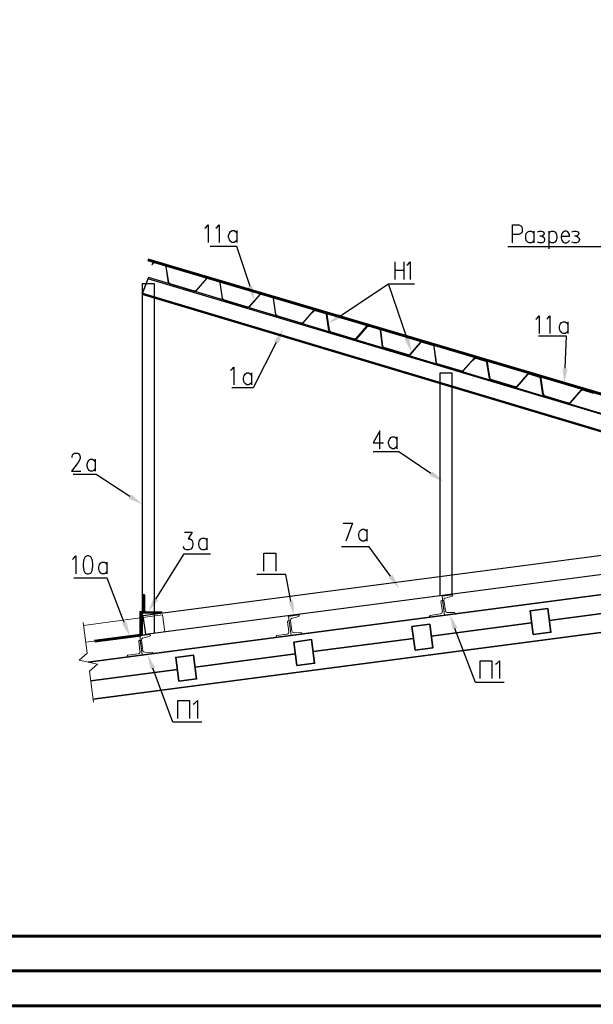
# Model space of a CAD drawing. Header units: millimetres. Extents: x 2063114 to 14983986, y -126020516 to 213791.
# Tile 262 of 656: x 2332454 to 2340661, y -1201478 to -1187384. Entities that reach past the tile are written whole.
import ezdxf

# ---------------------------------------------------------------- set-up
doc = ezdxf.new("R2010")
doc.units = ezdxf.units.MM
doc.layers.add('_print', color=6, linetype='Continuous', lineweight=60, plot=False)
doc.layers.add('PDF2_Geometry', color=7, linetype='Continuous')
doc.layers.add('PDF2_Solid Fills', color=7, linetype='Continuous')

# ---------------------------------------------------------------- blocks, each defined once
blk = doc.blocks.new('*U1590')
at = {"color": 0, "ltscale": 25}
blk.add_lwpolyline([(-59400, 42000), (0, 42000), (0, 0), (-59400, 0)], close=True, dxfattribs=at)
at = {"color": 0, "lineweight": 60, "ltscale": 25}
blk.add_lwpolyline([(-57400, 41500), (-500, 41500), (-500, 500), (-57400, 500)], close=True, dxfattribs=at)

msp = doc.modelspace()

# ---------------------------------------------------------------- linework, layer by layer
at = {"layer": '_print', "ltscale": 100}
for points in [[(2379792.08613, -1201001.43901), (2320392.08613, -1201001.43901), (2320392.08613, -1159001.43901), (2379792.08613, -1159001.43901)], [(2379792.08613, -1243001.43901), (2320392.08613, -1243001.43901), (2320392.08613, -1201001.43901), (2379792.08613, -1201001.43901)]]:
    msp.add_lwpolyline(points, close=True, dxfattribs=at)
at = {"layer": 'PDF2_Geometry', "linetype": 'ByBlock', "lineweight": 25}
for points in [[(2335104.60103, -1190366.25793), (2335122.67481, -1190355.4407), (2335151.49069, -1190319.3833), (2335151.49069, -1190571.78515)], [(2335259.64788, -1190366.25793), (2335277.73668, -1190355.4407), (2335310.18835, -1190319.3833), (2335310.18835, -1190571.78515)], [(2339507.24049, -1190578.99663), (2339507.24049, -1190322.98904), (2339597.384, -1190322.98904), (2339626.22993, -1190337.412), (2339637.04715, -1190348.22922), (2339644.25863, -1190373.46941), (2339644.25863, -1190409.52682), (2339637.04715, -1190434.767), (2339626.22993, -1190445.58422), (2339597.384, -1190460.00719), (2339507.24049, -1190460.00719)], [(2335562.54513, -1190535.72774), (2335540.94073, -1190560.96793), (2335522.92705, -1190571.78515), (2335494.05108, -1190571.78515), (2335472.40161, -1190560.96793), (2335465.1751, -1190550.1507), (2335454.37291, -1190535.72774), (2335443.58573, -1190499.67033), (2335443.58573, -1190474.43015), (2335454.37291, -1190438.37274), (2335472.40161, -1190416.7383), (2335494.05108, -1190402.31533), (2335522.92705, -1190402.31533), (2335540.94073, -1190416.7383), (2335562.54513, -1190438.37274)], [(2335562.54513, -1190402.31533), (2335562.54513, -1190571.78515)], [(2339810.1227, -1190542.93922), (2339792.094, -1190568.17941), (2339770.45956, -1190578.99663), (2339741.61363, -1190578.99663), (2339723.58493, -1190568.17941), (2339712.76771, -1190557.36218), (2339701.95048, -1190542.93922), (2339694.739, -1190506.88181), (2339694.739, -1190481.64163), (2339701.95048, -1190445.58422), (2339723.58493, -1190420.34404), (2339741.61363, -1190409.52682), (2339770.45956, -1190409.52682), (2339792.094, -1190420.34404), (2339810.1227, -1190445.58422)], [(2339810.1227, -1190409.52682), (2339810.1227, -1190578.99663)], [(2339860.60307, -1190420.34404), (2339889.449, -1190409.52682), (2339918.29493, -1190409.52682), (2339947.14085, -1190420.34404), (2339957.95807, -1190445.58422), (2339947.14085, -1190470.82441), (2339929.11215, -1190481.64163), (2339896.66048, -1190481.64163)], [(2339929.11215, -1190481.64163), (2339947.14085, -1190496.06459), (2339957.95807, -1190506.88181), (2339965.16955, -1190532.122), (2339957.95807, -1190557.36218), (2339947.14085, -1190568.17941), (2339929.11215, -1190578.99663), (2339889.449, -1190578.99663), (2339860.60307, -1190568.17941)], [(2340026.46715, -1190409.52682), (2340026.46715, -1190665.53441)], [(2340026.46715, -1190445.58422), (2340044.49585, -1190420.34404), (2340062.52455, -1190409.52682), (2340091.37048, -1190409.52682), (2340113.00492, -1190420.34404), (2340131.03363, -1190445.58422), (2340141.85085, -1190481.64163), (2340141.85085, -1190506.88181), (2340131.03363, -1190542.93922), (2340113.00492, -1190568.17941), (2340091.37048, -1190578.99663), (2340062.52455, -1190578.99663), (2340044.49585, -1190568.17941), (2340026.46715, -1190542.93922)], [(2340199.5427, -1190481.64163), (2340318.53214, -1190481.64163), (2340318.53214, -1190460.00719), (2340307.71492, -1190434.767), (2340296.8977, -1190420.34404), (2340278.869, -1190409.52682), (2340250.02307, -1190409.52682), (2340228.38863, -1190420.34404), (2340210.35992, -1190445.58422), (2340199.5427, -1190481.64163), (2340199.5427, -1190506.88181), (2340210.35992, -1190542.93922), (2340228.38863, -1190568.17941), (2340250.02307, -1190578.99663), (2340278.869, -1190578.99663), (2340296.8977, -1190568.17941), (2340318.53214, -1190542.93922)], [(2340354.58955, -1190420.34404), (2340387.04122, -1190409.52682), (2340415.88714, -1190409.52682), (2340444.73307, -1190420.34404), (2340451.94455, -1190445.58422), (2340444.73307, -1190470.82441), (2340423.09862, -1190481.64163), (2340394.2527, -1190481.64163)], [(2340423.09862, -1190481.64163), (2340444.73307, -1190496.06459), (2340451.94455, -1190506.88181), (2340462.76177, -1190532.122), (2340451.94455, -1190557.36218), (2340444.73307, -1190568.17941), (2340423.09862, -1190578.99663), (2340387.04122, -1190578.99663), (2340354.58955, -1190568.17941)], [(2335750.04364, -1191202.78977), (2335558.95441, -1190633.08274), (2335180.36666, -1190633.08274)], [(2339438.73141, -1190629.477), (2341385.83139, -1190629.477)], [(2337819.75383, -1190849.42718), (2337819.75383, -1191105.43477)], [(2337956.77198, -1191105.43477), (2337956.77198, -1190849.42718)], [(2337992.82939, -1190899.90755), (2338014.46383, -1190885.48459), (2338043.30976, -1190849.42718), (2338043.30976, -1191105.43477)], [(2337819.75383, -1190972.02237), (2337956.77198, -1190972.02237)], [(2334383.45289, -1196164.28898), (2334383.45289, -1191166.73236), (2334206.80164, -1191166.73236), (2334206.80164, -1196189.52917)], [(2337048.14035, -1191617.44995), (2337729.61032, -1191166.73236), (2338104.60735, -1191166.73236)], [(2337996.43513, -1191945.57236), (2337729.61032, -1191166.73236)], [(2339838.96863, -1191671.53606), (2339856.99733, -1191657.1131), (2339885.84326, -1191621.05569), (2339885.84326, -1191877.06328)], [(2339994.01548, -1191671.53606), (2340012.04418, -1191657.1131), (2340040.89011, -1191621.05569), (2340040.89011, -1191877.06328)], [(2340296.8977, -1191841.00588), (2340275.26326, -1191866.24606), (2340257.23455, -1191877.06328), (2340228.38863, -1191877.06328), (2340206.75418, -1191866.24606), (2340199.5427, -1191851.8231), (2340188.72548, -1191841.00588), (2340177.90826, -1191804.94847), (2340177.90826, -1191779.70828), (2340188.72548, -1191743.65088), (2340206.75418, -1191718.41069), (2340228.38863, -1191707.59347), (2340257.23455, -1191707.59347), (2340275.26326, -1191718.41069), (2340296.8977, -1191743.65088)], [(2340296.8977, -1191707.59347), (2340296.8977, -1191877.06328)], [(2340257.23455, -1192374.6555), (2340278.869, -1191916.72643), (2339878.63178, -1191916.72643)], [(2336125.0557, -1192003.26421), (2335793.3576, -1192652.29754), (2335490.47538, -1192652.29754)], [(2335468.81089, -1192403.50143), (2335490.47538, -1192392.6842), (2335519.29126, -1192356.6268), (2335519.29126, -1192612.63439)], [(2335771.69311, -1192576.57698), (2335753.67943, -1192598.21143), (2335732.02996, -1192612.63439), (2335703.21409, -1192612.63439), (2335685.14031, -1192598.21143), (2335674.33811, -1192587.3942), (2335663.53591, -1192576.57698), (2335656.32443, -1192536.91383), (2335656.32443, -1192515.27939), (2335663.53591, -1192479.22198), (2335685.14031, -1192453.9818), (2335703.21409, -1192439.55883), (2335732.02996, -1192439.55883), (2335753.67943, -1192453.9818), (2335771.69311, -1192479.22198)], [(2335771.69311, -1192439.55883), (2335771.69311, -1192612.63439)], [(2338641.86272, -1195605.39918), (2338641.86272, -1192443.16457), (2338465.18142, -1192443.16457), (2338465.18142, -1195627.03362)], [(2337607.01513, -1193524.88679), (2337607.01513, -1193268.8792), (2337509.66013, -1193441.95475), (2337657.4955, -1193441.95475)], [(2337852.2055, -1193488.82938), (2337830.57106, -1193514.06956), (2337812.54235, -1193524.88679), (2337783.69643, -1193524.88679), (2337765.66772, -1193514.06956), (2337754.8505, -1193503.25234), (2337744.03328, -1193488.82938), (2337733.21606, -1193452.77197), (2337733.21606, -1193427.53179), (2337744.03328, -1193391.47438), (2337765.66772, -1193366.2342), (2337783.69643, -1193355.41697), (2337812.54235, -1193355.41697), (2337830.57106, -1193366.2342), (2337852.2055, -1193391.47438)], [(2337852.2055, -1193355.41697), (2337852.2055, -1193524.88679)], [(2333204.43578, -1193651.08771), (2333204.43578, -1193640.27049), (2333211.58716, -1193615.0303), (2333222.44946, -1193600.60734), (2333240.46314, -1193589.79012), (2333280.14131, -1193589.79012), (2333301.73068, -1193600.60734), (2333308.95718, -1193615.0303), (2333319.80445, -1193640.27049), (2333319.80445, -1193661.90493), (2333308.95718, -1193687.14512), (2333290.92848, -1193723.20253), (2333193.57348, -1193845.79771), (2333330.60665, -1193845.79771)], [(2338338.9805, -1193881.85512), (2337877.44569, -1193571.76142), (2337513.26587, -1193571.76142)], [(2333532.54316, -1193809.7403), (2333514.46938, -1193834.98049), (2333496.4557, -1193845.79771), (2333464.00404, -1193845.79771), (2333445.99036, -1193834.98049), (2333435.18816, -1193820.55752), (2333427.96165, -1193809.7403), (2333417.17448, -1193773.6829), (2333417.17448, -1193748.44271), (2333427.96165, -1193712.3853), (2333445.99036, -1193687.14512), (2333464.00404, -1193676.3279), (2333496.4557, -1193676.3279), (2333514.46938, -1193687.14512), (2333532.54316, -1193712.3853)], [(2333532.54316, -1193676.3279), (2333532.54316, -1193845.79771)], [(2334028.34002, -1194208.17465), (2333546.92105, -1193896.27808), (2333218.81367, -1193896.27808)], [(2337080.60704, -1194592.18604), (2337217.58011, -1194592.18604), (2337120.21009, -1194848.19363)], [(2334812.58111, -1194718.38696), (2334920.7383, -1194718.38696), (2334863.04645, -1194815.74196), (2334891.92243, -1194815.74196), (2334909.93611, -1194830.16492), (2334920.7383, -1194840.98215), (2334931.5405, -1194877.03955), (2334931.5405, -1194902.27974), (2334920.7383, -1194938.33714), (2334902.72463, -1194963.57733), (2334870.25794, -1194974.39455), (2334841.39699, -1194974.39455), (2334812.58111, -1194963.57733), (2334805.3546, -1194949.15437), (2334794.5524, -1194927.51992)], [(2337423.09231, -1194808.53048), (2337401.50294, -1194833.77066), (2337383.48926, -1194848.19363), (2337354.61328, -1194848.19363), (2337336.5996, -1194833.77066), (2337325.7974, -1194822.95344), (2337314.93511, -1194808.53048), (2337304.13291, -1194772.47307), (2337304.13291, -1194750.83863), (2337314.93511, -1194711.17548), (2337336.5996, -1194689.54104), (2337354.61328, -1194675.11807), (2337383.48926, -1194675.11807), (2337401.50294, -1194689.54104), (2337423.09231, -1194711.17548)], [(2337423.09231, -1194675.11807), (2337423.09231, -1194848.19363)], [(2335133.47701, -1194938.33714), (2335115.46333, -1194963.57733), (2335097.44965, -1194974.39455), (2335068.57367, -1194974.39455), (2335046.90918, -1194963.57733), (2335036.12201, -1194949.15437), (2335028.8955, -1194938.33714), (2335018.0933, -1194902.27974), (2335018.0933, -1194877.03955), (2335028.8955, -1194840.98215), (2335046.90918, -1194815.74196), (2335068.57367, -1194804.92474), (2335097.44965, -1194804.92474), (2335115.46333, -1194815.74196), (2335133.47701, -1194840.98215)], [(2335133.47701, -1194804.92474), (2335133.47701, -1194974.39455)], [(2334403.31451, -1195679.31686), (2334805.3546, -1195028.48066), (2335183.94235, -1195028.48066)], [(2335948.34436, -1195277.27677), (2335948.34436, -1195021.26918), (2336117.84422, -1195021.26918), (2336117.84422, -1195277.27677)], [(2337758.45624, -1195349.39159), (2337455.57402, -1194931.12566), (2337058.94254, -1194931.12566)], [(2333208.01147, -1195111.4127), (2333226.02515, -1195096.98974), (2333254.90112, -1195060.93233), (2333254.90112, -1195316.93992)], [(2333701.98292, -1195280.88251), (2333683.96924, -1195306.1227), (2333665.94054, -1195316.93992), (2333633.48887, -1195316.93992), (2333615.47519, -1195306.1227), (2333604.6129, -1195291.69973), (2333597.46151, -1195280.88251), (2333586.59922, -1195244.8251), (2333586.59922, -1195219.58492), (2333597.46151, -1195183.52751), (2333615.47519, -1195158.28733), (2333633.48887, -1195147.47011), (2333665.94054, -1195147.47011), (2333683.96924, -1195158.28733), (2333701.98292, -1195183.52751)], [(2333701.98292, -1195147.47011), (2333701.98292, -1195316.93992)], [(2333950.80908, -1196012.84788), (2333705.61871, -1195378.23751), (2333229.66094, -1195378.23751)], [(2336334.21871, -1195706.35992), (2336262.08887, -1195327.75714), (2335847.41367, -1195327.75714)], [(2339388.25104, -1196871.01416), (2338973.59086, -1196871.01416), (2338681.52586, -1196099.38565)], [(2339042.09993, -1196816.92805), (2339042.09993, -1196560.92046), (2339211.56975, -1196560.92046), (2339211.56975, -1196816.92805)], [(2339262.05012, -1196611.40083), (2339283.68456, -1196596.97787), (2339319.74197, -1196560.92046), (2339319.74197, -1196816.92805)], [(2335061.34717, -1197440.7212), (2334646.73206, -1197440.7212), (2334358.21271, -1196669.09268)], [(2334715.21108, -1197386.63508), (2334715.21108, -1197130.62749), (2334884.69592, -1197130.62749), (2334884.69592, -1197386.63508)], [(2334935.17629, -1197181.10786), (2334960.40145, -1197166.6849), (2334996.44384, -1197130.62749), (2334996.44384, -1197386.63508)]]:
    msp.add_lwpolyline(points, dxfattribs=at)
at = {"layer": 'PDF2_Geometry', "linetype": 'ByBlock', "lineweight": 60}
for points in [[(2334286.15799, -1190820.58126), (2346206.70672, -1194354.20715)], [(2333525.33168, -1196279.67269), (2334185.15218, -1196193.13491), (2334185.15218, -1195850.58954)]]:
    msp.add_lwpolyline(points, dxfattribs=at)
at = {"layer": 'PDF2_Geometry', "linetype": 'ByBlock', "lineweight": 30}
for points in [[(2334365.43921, -1190863.85014), (2334343.83482, -1190889.09033), (2334347.42553, -1190889.09033), (2334369.075, -1190867.45589)], [(2334390.6794, -1190860.2444), (2334531.34836, -1190903.51329)], [(2334545.72625, -1190917.93626), (2334585.40442, -1191148.70366), (2334549.36204, -1190917.93626)], [(2335126.26553, -1191087.40607), (2334974.83944, -1191264.08736), (2335129.90131, -1191091.01181)], [(2335302.96184, -1191123.46348), (2335151.49069, -1191080.19459)], [(2334953.18997, -1191271.29884), (2334599.82738, -1191166.73236), (2334949.61428, -1191271.29884)], [(2335353.44221, -1191375.86533), (2335320.97552, -1191145.09792)], [(2335894.30332, -1191314.56773), (2335739.24145, -1191491.24903)], [(2335742.83216, -1191494.85477), (2335894.30332, -1191318.17347)], [(2335915.89269, -1191310.96199), (2336067.36385, -1191357.83662)], [(2335717.59198, -1191498.46051), (2335367.8802, -1191393.89403)], [(2335367.8802, -1191397.49977), (2335717.59198, -1191502.06625)], [(2336117.84422, -1191606.63273), (2336085.37753, -1191372.25958)], [(2336658.70533, -1191545.33514), (2336503.64345, -1191722.01643)], [(2336507.27924, -1191722.01643), (2336662.34111, -1191545.33514)], [(2336662.34111, -1191548.94088), (2336640.67662, -1191574.18106), (2336644.26734, -1191574.18106), (2336662.34111, -1191552.54662)], [(2336683.93049, -1191541.7294), (2336831.76586, -1191584.99829)], [(2336828.19016, -1191584.99829), (2336687.56628, -1191541.7294)], [(2338187.53939, -1192003.26421), (2338036.09828, -1192179.9455), (2338191.14513, -1192003.26421)], [(2338414.70105, -1192291.72346), (2338382.24938, -1192060.95606)], [(2337661.10124, -1192082.5905), (2338010.85809, -1192187.15698)], [(2338425.51827, -1192313.35791), (2338775.27512, -1192417.92439)], [(2338778.88086, -1192414.31865), (2338429.12401, -1192309.75217)], [(2338955.56216, -1192230.42587), (2338800.51531, -1192407.10717)], [(2338800.51531, -1192410.71291), (2338955.56216, -1192234.03161)], [(2338955.56216, -1192237.63735), (2338937.53345, -1192259.2718), (2338937.53345, -1192262.87754), (2338959.1679, -1192237.63735)], [(2338977.1966, -1192226.82013), (2339128.63771, -1192270.08902), (2338980.80234, -1192223.21439)], [(2339939.92937, -1192749.65253), (2339907.4777, -1192518.88513), (2339911.08344, -1192547.73106), (2339914.68919, -1192547.73106), (2339911.08344, -1192518.88513), (2339943.53511, -1192749.65253)], [(2340307.71492, -1192872.24772), (2339957.95807, -1192767.68124)], [(2339957.95807, -1192771.28698), (2340307.71492, -1192875.85346)], [(2340484.39622, -1192688.35494), (2340329.34937, -1192865.03624)], [(2340332.95511, -1192868.64198), (2340488.00196, -1192691.96068)], [(2340661.07751, -1192724.41235), (2340509.6364, -1192681.14346)], [(2334488.0344, -1195870.42112), (2334488.0344, -1195879.43547), (2334217.60384, -1195879.43547), (2334217.60384, -1195612.61066), (2334230.28518, -1195612.65153)], [(2334239.252, -1195621.66584), (2334239.40695, -1195830.58719)], [(2334270.10082, -1195861.23598), (2334479.05009, -1195861.40677)]]:
    msp.add_lwpolyline(points, dxfattribs=at)
for points in [[(2334545.48586, -1190916.5841, 0.289219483), (2334531.34836, -1190899.90755), (2334390.6794, -1190856.63866, 0.2991973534), (2334370.24687, -1190863.54967)], [(2335151.49069, -1191083.80033), (2335302.96184, -1191127.06922, -0.2965226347), (2335317.33973, -1191145.09792), (2335349.7914, -1191375.86533)], [(2335919.52848, -1191307.35625), (2336067.66433, -1191354.98208, -0.2888861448), (2336081.80184, -1191372.25958), (2336114.2535, -1191606.63273)], [(2336831.76586, -1191581.39255), (2336683.93049, -1191538.12366, 0.2957492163), (2336663.63317, -1191544.88442)], [(2336667.14877, -1191552.24614, -0.2994159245), (2336687.56628, -1191545.33514), (2336828.19016, -1191588.60403, -0.2876350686), (2336842.32767, -1191605.28058)], [(2336835.64203, -1191585.89972, -0.2930897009), (2336849.77954, -1191603.02699), (2336882.2312, -1191833.7944), (2336846.20384, -1191603.02699), (2336878.65551, -1191833.7944), (2336842.62815, -1191606.63273)], [(2336882.53168, -1191832.14176, 0.2868966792), (2336898.96785, -1191850.77142, -0.293256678), (2336882.53168, -1191832.14176)], [(2336886.10737, -1191831.54081, 0.2890839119), (2336900.01952, -1191847.31592, -0.2965226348), (2336886.10737, -1191831.54081)], [(2338010.85809, -1192183.55124), (2337664.70698, -1192078.98476, -0.2935358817), (2337650.43426, -1192061.85749)], [(2338364.22068, -1192039.32162), (2338212.77957, -1191996.05273, 0.2965281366), (2338192.49728, -1192002.81349)], [(2338212.77957, -1191999.65847), (2338364.22068, -1192042.92736, -0.2945311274), (2338378.64364, -1192060.95606), (2338411.09531, -1192291.72346)], [(2339125.03197, -1192270.08902), (2338980.80234, -1192230.42587), (2339125.03197, -1192273.69476, -0.2837463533), (2339139.30469, -1192290.37131)], [(2339128.93819, -1192270.84022, -0.2895519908), (2339143.06067, -1192288.11772), (2339175.51234, -1192522.49087), (2339139.45493, -1192291.72346), (2339179.11808, -1192522.49087), (2339146.66641, -1192288.11772)], [(2339179.26832, -1192520.38752, 0.2910048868), (2339195.79463, -1192539.4679, -0.2897422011), (2339179.26832, -1192520.38752)], [(2339182.87406, -1192519.78656, 0.2985157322), (2339196.84631, -1192536.0124, -0.2890901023), (2339182.87406, -1192519.78656)], [(2340489.35411, -1192691.50997, -0.2965281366), (2340509.6364, -1192684.7492), (2340657.47177, -1192728.01809)]]:
    msp.add_lwpolyline(points, format="xyb", dxfattribs=at)
at = {"layer": 'PDF2_Geometry', "linetype": 'ByBlock', "lineweight": 25}
for points in [[(2334203.16586, -1191314.56773), (2346019.2082, -1194855.40511), (2346087.71728, -1194621.03196), (2334296.94516, -1191076.58885)], [(2334210.39236, -1191300.14477), (2346022.81394, -1194840.98215), (2346087.71728, -1194621.03196), (2334289.73368, -1191094.61755)], [(2345763.20061, -1194523.67696), (2345463.92413, -1194437.13919), (2334217.60384, -1195915.49288), (2334253.6913, -1196182.31769), (2346094.92876, -1194624.6377)], [(2333420.75017, -1195060.93233), (2333391.8742, -1195071.74955), (2333373.86052, -1195111.4127), (2333363.05832, -1195169.10455), (2333363.05832, -1195208.7677), (2333373.86052, -1195266.45955), (2333391.8742, -1195306.1227), (2333420.75017, -1195316.93992), (2333438.76385, -1195316.93992), (2333471.21552, -1195306.1227), (2333489.24422, -1195266.45955), (2333500.09149, -1195208.7677), (2333500.09149, -1195169.10455), (2333489.24422, -1195111.4127), (2333471.21552, -1195071.74955), (2333438.76385, -1195060.93233)]]:
    msp.add_lwpolyline(points, close=True, dxfattribs=at)
at = {"layer": 'PDF2_Geometry', "linetype": 'ByBlock', "lineweight": 30}
for points in [[(2336132.26718, -1191624.66143), (2336482.05408, -1191729.22791)], [(2337268.04546, -1191949.1781), (2337423.09231, -1191772.4968)], [(2337426.74312, -1191776.10254), (2337271.68125, -1191952.78384)], [(2337448.36254, -1191765.28532), (2337599.80365, -1191812.15995)], [(2337596.19791, -1191815.76569), (2337448.36254, -1191768.89106)], [(2336896.66919, -1191851.8231), (2337246.45609, -1191956.38958)], [(2337246.45609, -1191959.99532), (2336896.66919, -1191855.42884)], [(2337614.22661, -1191830.18865), (2337646.67828, -1192064.5618)], [(2337614.22661, -1191830.18865), (2337617.83235, -1191862.64032), (2337621.43809, -1191862.64032)], [(2339719.97919, -1192461.19328), (2339568.53808, -1192637.87457), (2339719.97919, -1192461.19328), (2339564.93234, -1192637.87457)], [(2339893.05474, -1192500.85643), (2339745.21937, -1192453.9818), (2339893.05474, -1192497.25069), (2339745.21937, -1192453.9818)], [(2339193.54104, -1192536.91383), (2339543.29789, -1192641.48031)], [(2339543.29789, -1192645.08605), (2339193.54104, -1192540.51957)]]:
    msp.add_lwpolyline(points, close=True, dxfattribs=at)
for points in [[(2337449.71469, -1191766.18676, 0.29156771), (2337425.33087, -1191773.248, -0.29156771)], [(2337448.66302, -1191769.64226, 0.2901872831), (2337428.03518, -1191775.65183, -0.2901872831)], [(2337614.07637, -1191829.28722, 0.2895519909), (2337600.10413, -1191812.91115, -0.2895519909)], [(2337617.53188, -1191828.68626, 0.2912976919), (2337601.1558, -1191809.45565, -0.2912976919)], [(2337248.73972, -1191955.3379, 0.2964034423), (2337273.09349, -1191948.4269, -0.2964034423)], [(2337249.7914, -1191951.8824, 0.2953169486), (2337270.38919, -1191946.02307, -0.2953169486)], [(2339746.57152, -1192451.42773, 0.2973059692), (2339722.23277, -1192458.33873, -0.2973059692)], [(2339745.51985, -1192454.88323, 0.2965281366), (2339724.93708, -1192460.74256, -0.2965281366)], [(2339907.32746, -1192514.37795, 0.2945311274), (2339893.35522, -1192498.15212, -0.2945311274)], [(2339910.78297, -1192513.92724, 0.29285464), (2339894.40689, -1192494.54638, -0.29285464)], [(2339545.55148, -1192644.03438, 0.2973059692), (2339569.89023, -1192637.12338, -0.2973059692)], [(2339546.60315, -1192640.57888, 0.2965281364), (2339567.18592, -1192634.71955, -0.2965281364)]]:
    msp.add_lwpolyline(points, format="xyb", close=True, dxfattribs=at)
at = {"layer": 'PDF2_Geometry', "linetype": 'ByBlock', "lineweight": 35}
for points in [[(2347634.58004, -1194711.17548), (2333435.18816, -1196582.55491)], [(2333507.318, -1197112.59879), (2347703.08911, -1195244.8251)], [(2340030.07289, -1195984.00195), (2341468.76343, -1195792.89769)], [(2338342.58624, -1196207.55787), (2339777.67104, -1196016.45362)], [(2336651.47882, -1196427.50806), (2338090.18439, -1196240.00954)], [(2334963.99217, -1196651.06398), (2336399.06195, -1196459.95972)], [(2333471.21552, -1196845.77398), (2334711.63539, -1196683.51565)]]:
    msp.add_lwpolyline(points, dxfattribs=at)
at = {"layer": 'PDF2_Geometry', "linetype": 'ByBlock', "lineweight": 0}
for points in [[(2334217.60384, -1195616.2164), (2334239.25331, -1195637.85084)], [(2334217.60384, -1195637.85084), (2334239.25331, -1195659.48529)], [(2334217.60384, -1195655.87955), (2334239.25331, -1195677.51399)], [(2334217.60384, -1195673.90825), (2334239.25331, -1195695.54269)], [(2334217.60384, -1195693.05151), (2334239.25331, -1195714.68595)], [(2334217.60384, -1195713.5714), (2334239.25331, -1195735.20584)], [(2334217.60384, -1195731.6001), (2334239.25331, -1195753.23454)], [(2334230.29978, -1195612.65158), (2334239.25093, -1195621.5073)], [(2334217.60384, -1195753.23454), (2334239.25331, -1195771.26325)], [(2334217.60384, -1195771.26325), (2334239.25331, -1195792.89769)], [(2334217.60384, -1195789.29195), (2334239.25331, -1195810.9264)], [(2334217.60384, -1195807.32065), (2334239.40586, -1195829.10754)], [(2334217.60384, -1195828.9551), (2334271.72, -1195879.43547)], [(2334217.60384, -1195846.9838), (2334253.6913, -1195879.43547)], [(2334217.60384, -1195865.01251), (2334235.61752, -1195879.43547)], [(2334271.51689, -1195861.23715), (2334293.30937, -1195879.43547)], [(2334289.54785, -1195861.25202), (2334311.38315, -1195879.43547)], [(2334307.74736, -1195861.40677), (2334329.39683, -1195879.43547)], [(2334329.27484, -1195861.28477), (2334347.42553, -1195879.43547)], [(2334347.42553, -1195861.40677), (2334369.075, -1195879.43547)], [(2334365.32842, -1195861.3145), (2334387.08868, -1195879.43547)], [(2334383.45289, -1195861.40677), (2334405.11738, -1195879.43547)], [(2334405.11738, -1195861.40677), (2334426.76685, -1195879.43547)], [(2334423.13106, -1195861.40677), (2334444.78053, -1195879.43547)], [(2334441.20484, -1195861.40677), (2334462.79421, -1195879.43547)], [(2334462.79421, -1195861.40677), (2334484.4587, -1195879.43547)]]:
    msp.add_lwpolyline(points, dxfattribs=at)
at = {"layer": 'PDF2_Geometry', "linetype": 'ByBlock', "lineweight": 13}
for points in [[(2338490.42161, -1195702.75417), (2338504.84457, -1195699.14843), (2338533.69049, -1195908.28139), (2338320.95179, -1195937.12732), (2338317.34605, -1195922.70436)], [(2338501.23883, -1195857.80102), (2338479.60438, -1195713.5714)], [(2338649.0742, -1195623.42788), (2338649.0742, -1195616.2164), (2338497.63309, -1195634.2451), (2338533.69049, -1195908.28139), (2338685.1316, -1195890.25269), (2338681.52586, -1195879.43547)], [(2338522.87327, -1195695.54269), (2338544.50772, -1195846.9838)], [(2338641.86272, -1195637.85084), (2338540.90198, -1195666.69677)], [(2338674.31438, -1195872.22399), (2338566.14216, -1195868.61825)], [(2333363.05832, -1196012.84788), (2333420.75017, -1196452.74824), (2333305.36647, -1196553.70898), (2333568.58554, -1196607.79509), (2333453.20184, -1196708.75583), (2333510.89369, -1197155.86768)], [(2333366.63401, -1196056.11676), (2334498.89669, -1195904.67565), (2334531.34836, -1196146.26028), (2333399.1007, -1196294.09565)], [(2336305.34274, -1196146.26028), (2336283.69327, -1196002.03065)], [(2336326.9922, -1195984.00195), (2336348.5966, -1196135.44306)], [(2336445.9516, -1195926.3101), (2336345.02091, -1195955.15602)], [(2336478.41829, -1196160.68324), (2336370.24607, -1196157.0775)], [(2334196.01447, -1196265.24972), (2334217.60384, -1196416.69083)], [(2334314.97387, -1196207.55787), (2334214.02815, -1196236.4038)], [(2334001.28945, -1196481.59417), (2334149.10979, -1196459.95972)]]:
    msp.add_lwpolyline(points, dxfattribs=at)
at = {"layer": 'PDF2_Geometry', "linetype": 'ByBlock', "lineweight": 35}
for points in [[(2339799.30548, -1196185.92343), (2340055.31307, -1196153.47176), (2340008.43844, -1195814.53214), (2339756.03659, -1195846.9838)], [(2338111.81883, -1196409.47935), (2338364.22068, -1196373.42195), (2338320.95179, -1196038.08806), (2338064.9442, -1196070.53973)], [(2336420.72644, -1196629.42954), (2336673.12829, -1196596.97787), (2336629.88945, -1196258.03824), (2336377.47257, -1196294.09565)], [(2334733.22476, -1196852.98546), (2334985.64164, -1196820.53379), (2334942.38777, -1196481.59417), (2334686.33511, -1196514.04583)]]:
    msp.add_lwpolyline(points, close=True, dxfattribs=at)
at = {"layer": 'PDF2_Geometry', "linetype": 'ByBlock', "lineweight": 13}
for points in [[(2336294.54054, -1195991.21343), (2336308.91843, -1195987.60769), (2336337.7944, -1196200.34639), (2336125.0557, -1196225.58658), (2336125.1158, -1196210.56266, -0.4195132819), (2336132.26718, -1196200.34639), (2336280.10255, -1196182.31769)], [(2336453.17811, -1195915.49288), (2336453.17811, -1195904.67565), (2336301.76704, -1195926.3101), (2336337.7944, -1196200.34639), (2336489.20546, -1196178.71195), (2336489.20546, -1196167.89473, 0.3658469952), (2336480.40145, -1196160.68324)], [(2338320.95179, -1195922.1034, -0.4157180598), (2338328.16327, -1195911.88714), (2338472.3929, -1195890.25269)], [(2334174.34998, -1196427.50806), (2334156.3363, -1196279.67269, -0.4086722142), (2334163.54778, -1196268.85547), (2334177.92567, -1196268.85547), (2334206.80164, -1196477.98843), (2333994.06294, -1196506.83435), (2333994.06294, -1196492.41139)], [(2334322.18535, -1196193.13491), (2334322.18535, -1196185.92343), (2334170.77429, -1196203.95213), (2334206.80164, -1196477.98843), (2334358.21271, -1196459.95972), (2334358.21271, -1196449.1425, 0.3645619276), (2334349.42371, -1196441.93102)], [(2334347.42553, -1196441.93102), (2334242.84403, -1196438.32528, -0.369175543), (2334217.84423, -1196414.73772)]]:
    msp.add_lwpolyline(points, format="xyb", dxfattribs=at)
at = {"layer": 'PDF2_Geometry', "linetype": 'ByBlock', "lineweight": 30}
for centre, radius, start, end in [((2334385.24786, -1190876.53053), 23.44429, 73.21909924, 138.987524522), ((2334525.63761, -1190919.91452), 23.76639, 9.521477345, 72.86335197), ((2335149.78238, -1191100.13053), 23.59278, 73.663439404, 138.675009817), ((2335149.58769, -1191099.91428), 19.68567, 72.928055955, 138.830221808), ((2334609.04342, -1191143.19442), 23.66985, 189.377203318, 253.007626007), ((2334608.93907, -1191143.303), 19.92363, 189.088334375, 253.191609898), ((2335297.77408, -1191146.76428), 23.17352, 7.484442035, 73.762368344), ((2334958.75786, -1191248.05524), 23.22802, 252.822630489, 318.862649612), ((2334958.45264, -1191247.66772), 20.06098, 253.900182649, 318.607397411), ((2335914.18438, -1191330.89793), 23.59278, 73.663439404, 138.675009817), ((2335914.26886, -1191331.11087), 20.17882, 74.005716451, 138.434670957), ((2336062.19851, -1191373.93092), 23.17204, 7.872187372, 73.819030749), ((2335376.62124, -1191370.58825), 23.17204, 187.872187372, 253.819030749), ((2335377.16583, -1191370.27859), 20.17462, 188.214195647, 252.667288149), ((2335723.15987, -1191475.2169), 23.22802, 252.822630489, 318.862649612), ((2335723.12288, -1191475.10737), 19.70985, 252.973611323, 318.784666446), ((2336141.41539, -1191601.21899), 23.55872, 187.708862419, 253.097522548), ((2336141.48039, -1191601.15356), 20.02828, 187.963810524, 252.978541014), ((2336678.37301, -1191557.79823), 23.26002, 72.873852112, 138.811428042), ((2336682.08856, -1191565.2608), 23.47697, 73.240316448, 138.947560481), ((2336822.58571, -1191608.4993), 23.62843, 9.303033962, 73.029863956), ((2336830.21388, -1191604.69335), 23.17352, 7.484442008, 73.762368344), ((2336491.19766, -1191705.98431), 23.22802, 252.822630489, 318.862649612), ((2336491.11496, -1191705.88734), 19.70205, 252.922908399, 318.813387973), ((2337670.09536, -1192059.00333), 23.52198, 188.446695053, 253.347711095), ((2338207.26003, -1192015.61123), 23.15568, 72.736872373, 138.966983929), ((2338358.83231, -1192062.90879), 23.52198, 8.446695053, 73.347711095), ((2338019.98337, -1192163.99274), 23.15568, 252.736872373, 318.966983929), ((2338019.94916, -1192163.89285), 19.62903, 252.857000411, 318.923288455), ((2338434.33815, -1192286.52096), 23.1311, 187.324410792, 253.508529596), ((2338434.59179, -1192286.14914), 19.94805, 188.272132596, 253.192080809), ((2338975.50258, -1192246.66409), 23.50898, 73.563533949, 138.793833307), ((2338975.31701, -1192246.47852), 19.62903, 72.857000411, 138.923288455), ((2338978.88346, -1192250.01813), 23.18943, 72.749627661, 139.419523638), ((2338979.23717, -1192250.7332), 20.3071, 74.369500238, 138.724021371), ((2339119.84727, -1192293.39918), 23.19851, 8.999447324, 73.633579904), ((2339122.8489, -1192290.21044), 23.91667, 8.281478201, 72.62785117), ((2338784.41324, -1192390.81855), 23.48038, 252.950162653, 318.568881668), ((2338784.36619, -1192391.05452), 19.62903, 252.857000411, 318.923288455), ((2339966.77795, -1192744.45003), 23.1311, 187.324410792, 253.508529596), ((2339966.85506, -1192744.23023), 19.75187, 187.909421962, 253.554791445), ((2340504.10403, -1192704.64356), 23.48038, 72.950162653, 138.568881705), ((2340316.63025, -1192848.4542), 23.84169, 253.774662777, 318.394488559), ((2340316.80599, -1192848.98359), 19.62903, 252.857000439, 318.923288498), ((2334230.25619, -1195621.64732), 8.99584, 359.882027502, 89.926667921), ((2334270.0397, -1195830.60329), 30.63275, 179.969875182, 270.114321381), ((2334479.00955, -1195870.43153), 9.02485, 0.066077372, 89.74261805)]:
    msp.add_arc(centre, radius, start, end, dxfattribs=at)
at = {"layer": 'PDF2_Geometry', "linetype": 'ByBlock', "lineweight": 13}
for centre, radius, start, end in [((2338492.12358, -1195708.2179), 8.98693, 97.03719076, 187.331344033), ((2338549.90578, -1195690.00575), 26.97119, 106.480983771, 187.635835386), ((2338470.65796, -1195859.65581), 30.55782, 277.499869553, 7.726573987), ((2338571.5066, -1195841.52796), 27.09601, 187.747974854, 268.822578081), ((2336296.46371, -1195996.65852), 9.14908, 98.404484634, 187.318366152), ((2336353.98042, -1195978.50244), 26.98191, 106.276463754, 187.552586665), ((2336274.80684, -1196148.10901), 30.5522, 277.330979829, 7.432317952), ((2336375.69633, -1196129.97843), 27.1078, 187.763329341, 268.546356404), ((2334223.04588, -1196259.81021), 27.05161, 106.328676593, 187.725876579), ((2334147.28663, -1196429.24678), 30.6746, 277.495850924, 7.47828942), ((2334006.60997, -1196487.00315), 8.93233, 97.066077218, 187.730644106)]:
    msp.add_arc(centre, radius, start, end, dxfattribs=at)
for points in [[(2338642.61391, -1195633.79438), (2338646.82061, -1195632.59247), (2338649.67515, -1195628.38577), (2338649.0742, -1195624.02884)], [(2338681.52586, -1195880.03643), (2338680.92491, -1195875.67949), (2338677.16893, -1195872.37423), (2338672.66175, -1195872.22399)], [(2336446.71782, -1195922.40388), (2336450.93954, -1195921.05173), (2336453.70394, -1195916.84503), (2336453.11801, -1195912.48809)], [(2334319.31578, -1196203.65165), (2334323.5976, -1196202.2995), (2334326.28688, -1196198.24304), (2334325.70094, -1196193.73587)]]:
    msp.add_open_spline(points, degree=3, dxfattribs=at)
at = {"layer": 'PDF2_Solid Fills', "linetype": 'ByBlock', "transparency": 33554559}
for points in [[(2335782.49531, -1191191.97255), (2335814.94698, -1191404.71125), (2335714.01628, -1191213.60699)], [(2337066.16905, -1191646.29588), (2336867.85331, -1191732.83366), (2337026.49088, -1191588.60403)], [(2336092.60403, -1191988.84125), (2336222.4107, -1191815.76569), (2336157.50737, -1192021.29291)], [(2338028.88679, -1191934.75513), (2338061.33846, -1192147.49384), (2337960.37772, -1191956.38958)], [(2340293.29196, -1192378.26124), (2340246.41733, -1192587.3942), (2340221.17715, -1192374.6555)], [(2338360.61494, -1193849.40345), (2338519.26753, -1193997.23882), (2338320.95179, -1193910.70104)], [(2334048.1791, -1194177.52586), (2334206.80164, -1194321.75548), (2334008.50093, -1194238.82345)], [(2337787.30217, -1195327.75714), (2337884.65717, -1195522.46714), (2337729.61032, -1195371.02603)], [(2334433.97833, -1195699.14843), (2334289.73368, -1195861.40677), (2334372.65069, -1195659.48529)], [(2336370.24607, -1195699.14843), (2336377.47257, -1195915.49288), (2336301.76704, -1195713.5714)], [(2333983.26074, -1196002.03065), (2334030.10533, -1196211.16361), (2333918.35741, -1196027.27084)], [(2338649.0742, -1196110.20287), (2338609.41105, -1195901.06991), (2338717.58327, -1196088.56843)], [(2334325.76104, -1196679.90991), (2334282.50718, -1196470.77695), (2334390.6794, -1196654.66972)]]:
    msp.add_solid(points, dxfattribs=at)

# ---------------------------------------------------------------- block references
for p in [(2379792.08613, -1201001.43901), (2379792.08613, -1243001.43901)]:
    msp.add_blockref('*U1590', p)

doc.saveas('drawing.dxf')
